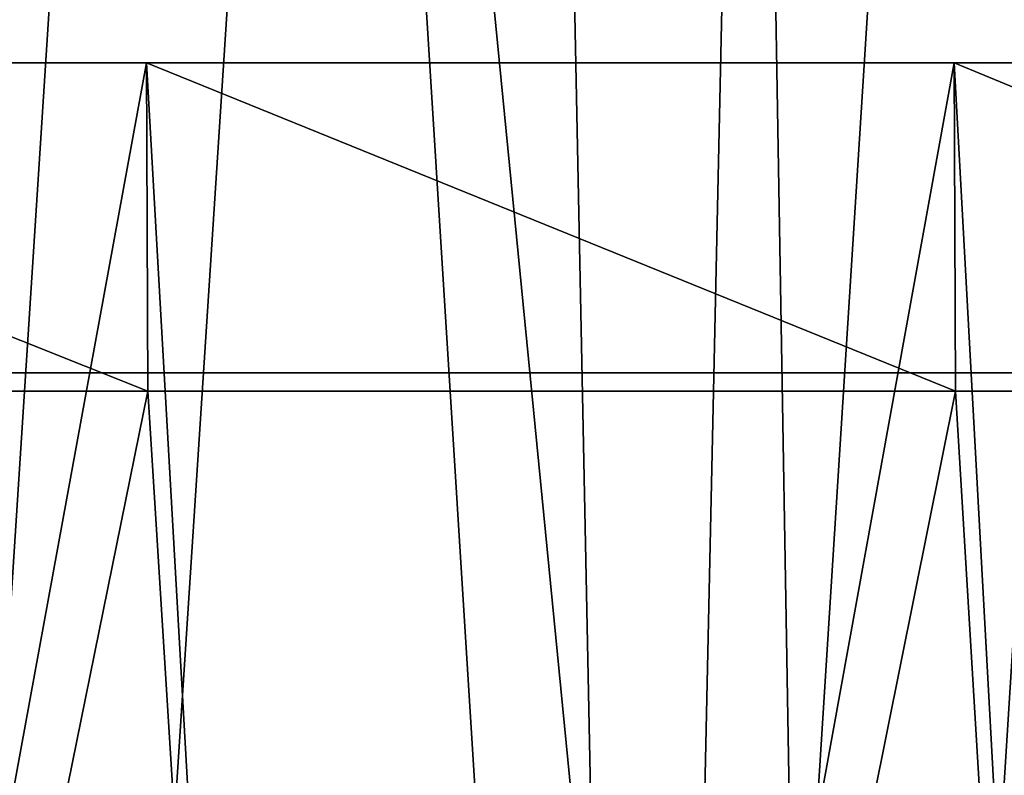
# Model space of a CAD drawing. Header units: millimetres. Extents: x -168 to 168, y -59 to 34.
# Tile 397 of 494: x 77.27 to 82.65, y -8.85 to -4.72. Entities that reach past the tile are written whole.
import ezdxf

# ---------------------------------------------------------------- set-up
doc = ezdxf.new("R2010")
doc.units = ezdxf.units.MM
doc.header["$LTSCALE"] = 33.374815
for name, color, linetype in [('11', 7, 'CONTINUOUS'), ('2', 7, 'CONTINUOUS'), ('3', 7, 'CONTINUOUS'), ('33', 7, 'CONTINUOUS'), ('34', 7, 'CONTINUOUS'), ('37', 7, 'CONTINUOUS'), ('38', 7, 'CONTINUOUS')]:
    doc.layers.add(name, color=color, linetype=linetype)

msp = doc.modelspace()

# ---------------------------------------------------------------- linework, layer by layer
at = {"layer": '11', "color": 7, "linetype": 'Continuous', "true_color": 0xf6f6f6}
for points in [[(78.4998, -6.65, -77.0283), (75.5288, -6.65, 79.9436), (75.5288, -6.65, -79.9436), (78.4998, -6.65, -77.0283)], [(78.4998, -6.65, 77.0283), (75.5288, -6.65, 79.9436), (78.4998, -6.65, -77.0283), (78.4998, -6.65, 77.0283)], [(81.3585, -6.65, -74.0026), (78.4998, -6.65, 77.0283), (78.4998, -6.65, -77.0283), (81.3585, -6.65, -74.0026)], [(81.3585, -6.65, 74.0026), (78.4998, -6.65, 77.0283), (81.3585, -6.65, -74.0026), (81.3585, -6.65, 74.0026)], [(84.1006, -6.65, -70.8708), (81.3585, -6.65, 74.0026), (81.3585, -6.65, -74.0026), (84.1006, -6.65, -70.8708)], [(84.1006, -6.65, 70.8708), (81.3585, -6.65, 74.0026), (84.1006, -6.65, -70.8708), (84.1006, -6.65, 70.8708)]]:
    msp.add_3dface(points, dxfattribs=at)
at = {"layer": '2', "color": 7, "linetype": 'Continuous', "true_color": 0xf5f5f5}
for points in [[(73.472, -4.9554, 144.1969), (77.9651, -4.9554, 141.818), (74.5695, -23.5022, 143.8147), (73.472, -4.9554, 144.1969)], [(77.9722, -6.75, -141.8319), (73.472, -4.9554, -144.1969), (73.4788, -6.75, -144.211), (77.9722, -6.75, -141.8319)], [(77.9651, -4.9554, -141.818), (73.472, -4.9554, -144.1969), (77.9722, -6.75, -141.8319), (77.9651, -4.9554, -141.818)], [(74.5695, -23.5022, 143.8147), (77.9651, -4.9554, 141.818), (79.0214, -23.5022, 141.4175), (74.5695, -23.5022, 143.8147)], [(77.9651, -4.9554, 141.818), (82.3812, -4.9554, 139.299), (79.0214, -23.5022, 141.4175), (77.9651, -4.9554, 141.818)], [(82.3887, -6.75, -139.3128), (77.9651, -4.9554, -141.818), (77.9722, -6.75, -141.8319), (82.3887, -6.75, -139.3128)], [(82.3812, -4.9554, -139.299), (77.9651, -4.9554, -141.818), (82.3887, -6.75, -139.3128), (82.3812, -4.9554, -139.299)], [(79.0214, -23.5022, 141.4175), (82.3812, -4.9554, 139.299), (83.3962, -23.5022, 138.8826), (79.0214, -23.5022, 141.4175)], [(82.3812, -4.9554, 139.299), (86.7161, -4.9554, 136.6426), (83.3962, -23.5022, 138.8826), (82.3812, -4.9554, 139.299)], [(86.7161, -4.9554, -136.6426), (82.3812, -4.9554, -139.299), (86.724, -6.75, -136.6562), (86.7161, -4.9554, -136.6426)], [(86.724, -6.75, -136.6562), (82.3812, -4.9554, -139.299), (82.3887, -6.75, -139.3128), (86.724, -6.75, -136.6562)]]:
    msp.add_3dface(points, dxfattribs=at)
at = {"layer": '3', "color": 7, "linetype": 'Continuous', "true_color": 0xf5f5f5}
for points in [[(77.9722, -6.75, -141.8319), (73.4788, -6.75, -144.211), (74.5695, -23.5022, -143.8147), (77.9722, -6.75, -141.8319)], [(79.0214, -23.5022, -141.4175), (77.9722, -6.75, -141.8319), (74.5695, -23.5022, -143.8147), (79.0214, -23.5022, -141.4175)], [(82.3887, -6.75, -139.3128), (77.9722, -6.75, -141.8319), (79.0214, -23.5022, -141.4175), (82.3887, -6.75, -139.3128)], [(83.3962, -23.5022, -138.8826), (82.3887, -6.75, -139.3128), (79.0214, -23.5022, -141.4175), (83.3962, -23.5022, -138.8826)], [(86.724, -6.75, -136.6562), (82.3887, -6.75, -139.3128), (83.3962, -23.5022, -138.8826), (86.724, -6.75, -136.6562)]]:
    msp.add_3dface(points, dxfattribs=at)
at = {"layer": '33', "color": 3, "linetype": 'Continuous'}
for points in [[(77.1705, -23.643, 149.1767), (81.7278, -23.643, 146.7295), (76.2797, 31.8789, 147.4547), (77.1705, -23.643, 149.1767)], [(76.2797, 31.8789, 147.4547), (81.7278, -23.643, 146.7295), (80.7843, 31.8789, 145.0357), (76.2797, 31.8789, 147.4547)], [(81.7278, -23.643, 146.7295), (86.2076, -23.643, 144.1431), (80.7843, 31.8789, 145.0357), (81.7278, -23.643, 146.7295)], [(80.7843, 31.8789, 145.0357), (86.2076, -23.643, 144.1431), (85.2124, 31.8789, 142.4791), (80.7843, 31.8789, 145.0357)]]:
    msp.add_3dface(points, dxfattribs=at)
at = {"layer": '34', "color": 3, "linetype": 'Continuous'}
for points in [[(80.7843, 31.8789, -145.0357), (77.1705, -23.643, -149.1767), (76.2797, 31.8789, -147.4547), (80.7843, 31.8789, -145.0357)], [(81.7278, -23.643, -146.7295), (77.1705, -23.643, -149.1767), (80.7843, 31.8789, -145.0357), (81.7278, -23.643, -146.7295)], [(85.2124, 31.8789, -142.4791), (81.7278, -23.643, -146.7295), (80.7843, 31.8789, -145.0357), (85.2124, 31.8789, -142.4791)], [(86.2076, -23.643, -144.1431), (81.7278, -23.643, -146.7295), (85.2124, 31.8789, -142.4791), (86.2076, -23.643, -144.1431)]]:
    msp.add_3dface(points, dxfattribs=at)
at = {"layer": '37', "color": 7, "linetype": 'Continuous', "true_color": 0xf5f5f5}
for points in [[(72.8247, 29.2893, -147.433), (76.1938, -23.85, -147.2889), (77.3747, 29.2893, -145.0969), (72.8247, 29.2893, -147.433)], [(76.1938, -23.85, -147.2889), (80.6935, -23.85, -144.8726), (77.3747, 29.2893, -145.0969), (76.1938, -23.85, -147.2889)], [(77.3747, 29.2893, -145.0969), (80.6935, -23.85, -144.8726), (81.8497, 29.2893, -142.6203), (77.3747, 29.2893, -145.0969)], [(80.6935, -23.85, -144.8726), (85.1166, -23.85, -142.3189), (81.8497, 29.2893, -142.6203), (80.6935, -23.85, -144.8726)], [(81.8497, 29.2893, -142.6203), (85.1166, -23.85, -142.3189), (86.2456, 29.2893, -140.0058), (81.8497, 29.2893, -142.6203)]]:
    msp.add_3dface(points, dxfattribs=at)
at = {"layer": '38', "color": 7, "linetype": 'Continuous', "true_color": 0xf5f5f5}
for points in [[(79.6218, 29.2893, 143.876), (76.1939, -23.85, 147.2888), (75.1088, 29.2893, 146.2826), (79.6218, 29.2893, 143.876)], [(80.6935, -23.85, 144.8726), (76.1939, -23.85, 147.2888), (79.6218, 29.2893, 143.876), (80.6935, -23.85, 144.8726)], [(84.0578, 29.2893, 141.3302), (80.6935, -23.85, 144.8726), (79.6218, 29.2893, 143.876), (84.0578, 29.2893, 141.3302)], [(85.1166, -23.85, 142.3189), (80.6935, -23.85, 144.8726), (84.0578, 29.2893, 141.3302), (85.1166, -23.85, 142.3189)]]:
    msp.add_3dface(points, dxfattribs=at)

doc.saveas('drawing.dxf')
